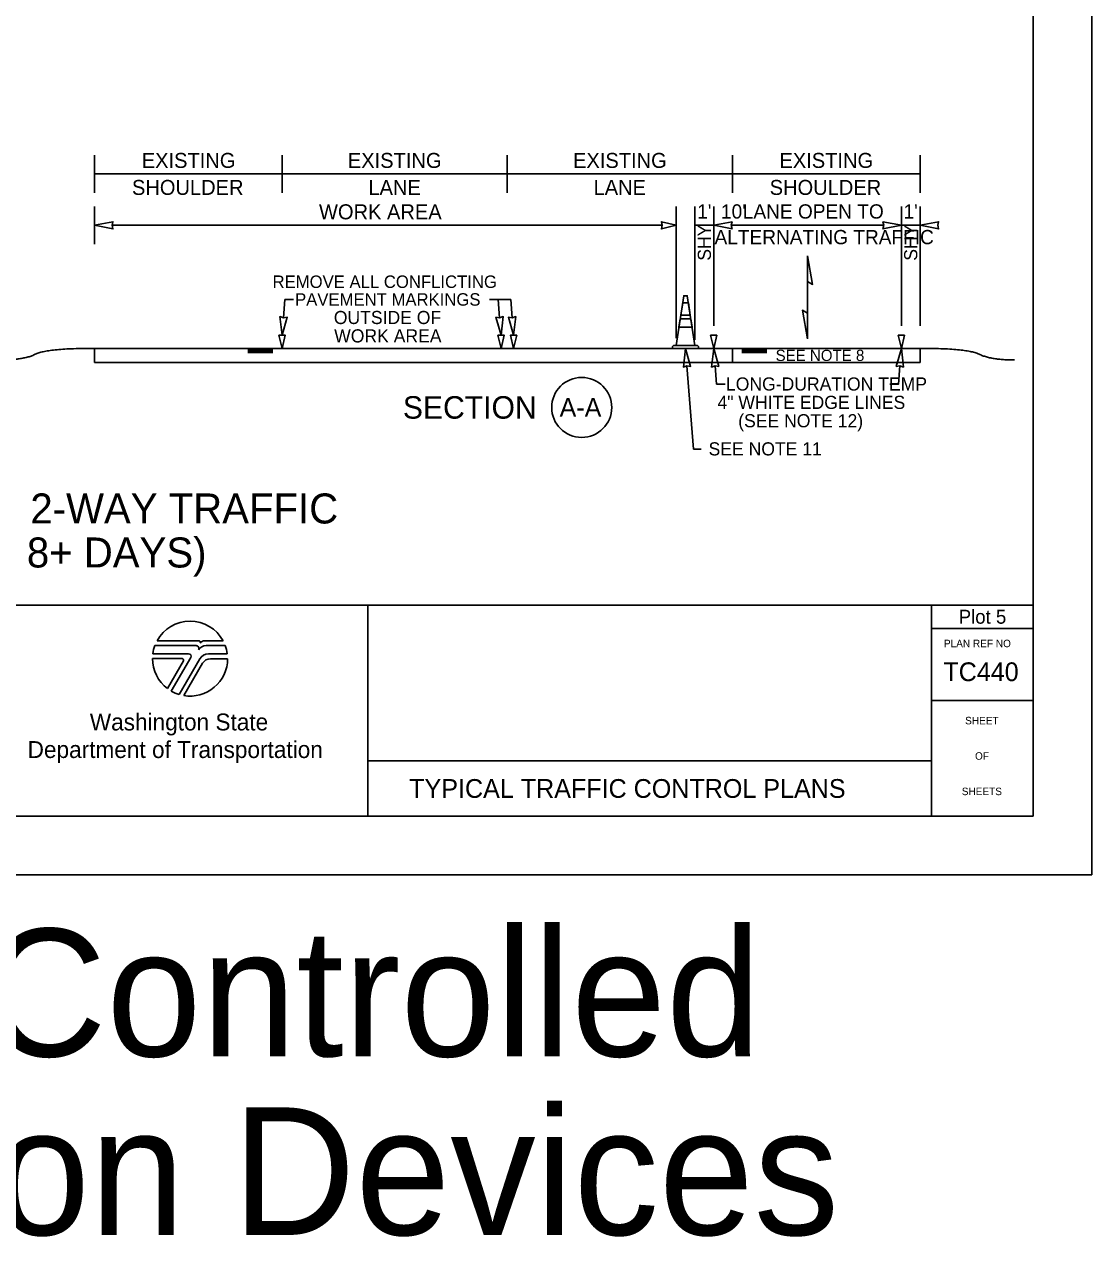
# Model space of a CAD drawing. Extents: x 99982 to 100176, y 99905 to 100011.
# Drawn here: x 100090.37 to 100096.06, y 99997.76 to 100004.22 of the extents above; entities that cross this region are included whole.
import ezdxf

# ---------------------------------------------------------------- set-up
doc = ezdxf.new("R2010")
doc.units = 0
for name, color, linetype in [('SH_DE_DetailHeading1Text', 7, 'Continuous'), ('SH_GI_PlotLimits', 7, 'Continuous'), ('SH_GI_SheetBorder', 7, 'Continuous'), ('SH_GI_SheetLocationText', 7, 'Continuous'), ('SH_GI_SheetTextInCells', 7, 'Continuous'), ('SH_GI_TitleBlockText', 7, 'Continuous'), ('SH_GI_WSDOTLogo', 7, 'Continuous'), ('TR_WZ_TrafficConeElev', 7, 'Continuous'), ('TR_WZ_WorkZoneDetails', 7, 'Continuous'), ('TR_WZ_WorkZoneTextCurrent', 7, 'Continuous')]:
    doc.layers.add(name, color=color, linetype=linetype)

msp = doc.modelspace()

# ---------------------------------------------------------------- linework, layer by layer
at = {"layer": 'SH_GI_PlotLimits'}
msp.add_lwpolyline([(100079.0625, 99999.6875), (100096.0625, 99999.6875), (100096.0625, 100010.6875), (100079.0625, 100010.6875)], close=True, dxfattribs=at)
at = {"layer": 'SH_GI_SheetBorder'}
for p, q in [((100095.75, 100010.375), (100095.75, 100000)), ((100080, 100001.1259), (100095.75, 100001.1259)), ((100092.2055, 100001.1259), (100092.2055, 100000)), ((100095.2079, 100001.1259), (100095.2079, 100000)), ((100095.2079, 100001.0008), (100095.75, 100001.0008)), ((100095.2079, 100000.6176), (100095.75, 100000.6176)), ((100092.2055, 100000.2955), (100095.2079, 100000.2955)), ((100080, 100000), (100095.75, 100000))]:
    msp.add_line(p, q, dxfattribs=at)
at = {"layer": 'SH_GI_WSDOTLogo'}
for p, q in [((100091.2894, 100000.9094), (100091.0697, 100000.9094)), ((100091.303, 100000.9354), (100091.0815, 100000.9354)), ((100091.433, 100000.9354), (100091.3351, 100000.9354)), ((100091.343, 100000.9094), (100091.3429, 100000.9094)), ((100091.4448, 100000.9094), (100091.343, 100000.9094)), ((100091.0572, 100000.84), (100091.2148, 100000.84)), ((100091.059, 100000.8661), (100091.2496, 100000.8661)), ((100091.261, 100000.8464), (100091.1567, 100000.6672)), ((100091.1989, 100000.6487), (100091.3089, 100000.839)), ((100091.3558, 100000.8661), (100091.4555, 100000.8661)), ((100091.3655, 100000.8394), (100091.4572, 100000.8394)), ((100091.222, 100000.8277), (100091.1364, 100000.6807)), ((100091.2244, 100000.6428), (100091.3242, 100000.8156))]:
    msp.add_line(p, q, dxfattribs=at)
for centre, radius, start, end in [((100091.2572, 100000.84), 0.2, 28.47865, 151.53204), ((100091.2572, 100000.84), 0.2, 159.69598, 172.50569), ((100091.2894, 100000.8946), 0.0148, 327.8418, 89.99855), ((100091.3429, 100000.861), 0.0484, 89.99529, 147.82376), ((100091.303, 100000.9263), 0.00903, 329.87418, 90.00328), ((100091.3352, 100000.9066), 0.0287, 90.00721, 148.16763), ((100091.2572, 100000.84), 0.2, 7.49431, 20.29406), ((100091.2572, 100000.84), 0.2, 179.99864, 232.84327), ((100091.2149, 100000.8318), 0.0082, 329.74356, 90), ((100091.2572, 100000.84), 0.2, 260.54554, 359.80857), ((100091.2497, 100000.853), 0.0131, 329.76834, 90), ((100091.3558, 100000.8119), 0.0542, 90, 149.99738), ((100091.3654, 100000.7918), 0.0476, 90, 150.05432), ((100091.2572, 100000.84), 0.2, 239.79292, 253.0448)]:
    msp.add_arc(centre, radius, start, end, dxfattribs=at)
at = {"layer": 'TR_WZ_TrafficConeElev'}
for p, q in [((100093.8828, 100002.7369), (100093.8728, 100002.6719)), ((100093.913, 100002.7369), (100093.8828, 100002.7369)), ((100093.923, 100002.6719), (100093.913, 100002.7369)), ((100093.8697, 100002.6519), (100093.8628, 100002.6069)), ((100093.926, 100002.6519), (100093.8697, 100002.6519)), ((100093.8728, 100002.6719), (100093.923, 100002.6719)), ((100093.9329, 100002.6069), (100093.926, 100002.6519)), ((100093.8628, 100002.6069), (100093.9329, 100002.6069)), ((100093.8335, 100002.5094), (100093.8285, 100002.5044)), ((100093.8285, 100002.5044), (100093.8285, 100002.4944)), ((100093.8285, 100002.4944), (100093.9673, 100002.4944)), ((100093.8479, 100002.5094), (100093.8335, 100002.5094)), ((100093.9673, 100002.5044), (100093.9623, 100002.5094)), ((100093.9673, 100002.4944), (100093.9673, 100002.5044))]:
    msp.add_line(p, q, dxfattribs=at)
msp.add_lwpolyline([(100093.8479, 100002.5094), (100093.9479, 100002.5094), (100093.9073, 100002.7744), (100093.8885, 100002.7744)], close=True, dxfattribs=at)
msp.add_lwpolyline([(100093.8479, 100002.5094), (100093.9479, 100002.5094), (100093.9073, 100002.7744), (100093.8885, 100002.7744)], close=True, dxfattribs=at)
msp.add_lwpolyline([(100093.9623, 100002.5094), (100093.9479, 100002.5094), (100093.8479, 100002.5094)], dxfattribs=at)
at = {"layer": 'TR_WZ_WorkZoneDetails'}
for p, q in [((100090.7479, 100003.3244), (100090.7479, 100003.5244)), ((100091.7479, 100003.3244), (100091.7479, 100003.5244)), ((100092.9479, 100003.3244), (100092.9479, 100003.5244)), ((100094.1479, 100003.3244), (100094.1479, 100003.5244)), ((100095.1479, 100003.3244), (100095.1479, 100003.5244)), ((100090.7479, 100003.4244), (100091.7479, 100003.4244)), ((100091.7479, 100003.4244), (100092.9479, 100003.4244)), ((100092.9479, 100003.4244), (100094.1479, 100003.4244)), ((100094.1479, 100003.4244), (100095.1479, 100003.4244)), ((100090.7479, 100003.0504), (100090.7479, 100003.2504)), ((100093.8479, 100002.5494), (100093.8479, 100003.2504)), ((100093.9479, 100002.5394), (100093.9479, 100003.2504)), ((100094.0479, 100002.6142), (100094.0479, 100003.2504)), ((100095.0479, 100002.6142), (100095.0479, 100003.2504)), ((100095.1479, 100002.6142), (100095.1479, 100003.2504)), ((100093.7729, 100003.1504), (100090.8416, 100003.1504)), ((100094.0479, 100003.1504), (100093.9479, 100003.1504)), ((100094.9542, 100003.1504), (100094.1416, 100003.1504)), ((100095.1479, 100003.1504), (100095.0479, 100003.1504)), ((100094.5479, 100002.8508), (100094.5479, 100002.682)), ((100094.5479, 100002.682), (100094.5479, 100002.8508)), ((100091.7553, 100002.6576), (100091.763, 100002.7552)), ((100091.8092, 100002.7552), (100091.763, 100002.7552)), ((100092.966, 100002.7552), (100092.8531, 100002.7552)), ((100092.9071, 100002.6576), (100092.8993, 100002.7552)), ((100092.9737, 100002.6576), (100092.966, 100002.7552)), ((100090.7479, 100002.4944), (100090.7479, 100002.4194)), ((100095.1479, 100002.4944), (100090.7479, 100002.4944)), ((100091.5649, 100002.4891), (100091.6979, 100002.4891)), ((100091.5649, 100002.4835), (100091.6979, 100002.4835)), ((100091.5649, 100002.4779), (100091.6979, 100002.4779)), ((100091.5649, 100002.4726), (100091.6979, 100002.4726)), ((100094.3309, 100002.4887), (100094.1979, 100002.4887)), ((100094.3309, 100002.4831), (100094.1979, 100002.4831)), ((100094.3309, 100002.4774), (100094.1979, 100002.4774)), ((100094.3309, 100002.4722), (100094.1979, 100002.4722)), ((100095.1479, 100002.4944), (100095.1479, 100002.4194)), ((100095.1479, 100002.4194), (100090.7479, 100002.4194)), ((100093.9053, 100002.4009), (100093.9406, 100001.9574)), ((100094.0553, 100002.4009), (100094.0631, 100002.3034)), ((100095.0404, 100002.4009), (100095.0327, 100002.3034)), ((100094.1092, 100002.3034), (100094.0631, 100002.3034)), ((100095.0327, 100002.3034), (100094.9865, 100002.3034)), ((100093.9806, 100001.9574), (100093.9406, 100001.9574))]:
    msp.add_line(p, q, dxfattribs=at)
for points in [[(100090.7479, 100003.1504), (100090.8461, 100003.1312), (100090.8416, 100003.1504), (100090.8461, 100003.1697)], [(100093.8479, 100003.1504), (100093.7693, 100003.1312), (100093.7729, 100003.1504), (100093.7693, 100003.1697)], [(100094.0479, 100003.1504), (100094.1462, 100003.1312), (100094.1416, 100003.1504), (100094.1462, 100003.1697)], [(100095.0479, 100003.1504), (100094.9496, 100003.1312), (100094.9542, 100003.1504), (100094.9496, 100003.1697)], [(100095.1479, 100003.1504), (100095.2462, 100003.1312), (100095.2416, 100003.1504), (100095.2462, 100003.1697)], [(100094.5479, 100002.9884), (100094.5749, 100002.8352), (100094.5479, 100002.8508)], [(100091.7478, 100002.5642), (100091.7748, 100002.6606), (100091.7552, 100002.6576), (100091.7363, 100002.6637)], [(100092.9145, 100002.5642), (100092.8875, 100002.6606), (100092.9071, 100002.6576), (100092.926, 100002.6637)], [(100092.9812, 100002.5642), (100092.9542, 100002.6606), (100092.9738, 100002.6576), (100092.9926, 100002.6637)], [(100094.5479, 100002.5444), (100094.5209, 100002.6976), (100094.5479, 100002.682)], [(100091.7479, 100002.4944), (100091.7312, 100002.5642), (100091.7645, 100002.5642)], [(100092.9145, 100002.4944), (100092.8978, 100002.5642), (100092.9312, 100002.5642)], [(100092.9812, 100002.4944), (100092.9645, 100002.5642), (100092.9978, 100002.5642)], [(100094.0479, 100002.4944), (100094.0312, 100002.5642), (100094.0645, 100002.5642)], [(100095.0479, 100002.4944), (100095.0312, 100002.5642), (100095.0645, 100002.5642)], [(100093.8979, 100002.4944), (100093.9248, 100002.3979), (100093.9053, 100002.4009), (100093.8864, 100002.3949)], [(100094.0479, 100002.4944), (100094.0748, 100002.3979), (100094.0553, 100002.4009), (100094.0364, 100002.3949)], [(100094.1479, 100002.4944), (100095.1479, 100002.4944), (100095.1479, 100002.4194), (100094.1479, 100002.4194)], [(100094.1479, 100002.4944), (100095.1479, 100002.4944), (100095.1479, 100002.4194), (100094.1479, 100002.4194)], [(100095.0479, 100002.4944), (100095.0209, 100002.3979), (100095.0405, 100002.4009), (100095.0593, 100002.3949)]]:
    msp.add_lwpolyline(points, close=True, dxfattribs=at)
for points in [[(100091.7645, 100002.5642), (100091.7312, 100002.5642), (100091.7479, 100002.4944), (100091.7645, 100002.5642)], [(100092.9312, 100002.5642), (100092.8978, 100002.5642), (100092.9145, 100002.4944), (100092.9312, 100002.5642)], [(100092.9978, 100002.5642), (100092.9645, 100002.5642), (100092.9812, 100002.4944), (100092.9978, 100002.5642)], [(100094.0645, 100002.5642), (100094.0312, 100002.5642), (100094.0479, 100002.4944), (100094.0645, 100002.5642)], [(100095.0645, 100002.5642), (100095.0312, 100002.5642), (100095.0479, 100002.4944), (100095.0645, 100002.5642)]]:
    msp.add_lwpolyline(points, dxfattribs=at)
msp.add_circle((100093.3444, 100002.1794), 0.16, dxfattribs=at)
for points in [[(100090.7479, 100002.4944), (100090.4967, 100002.4944), (100090.3712, 100002.4322), (100090.2457, 100002.4322)], [(100095.1479, 100002.4944), (100095.399, 100002.4945), (100095.5245, 100002.4324), (100095.65, 100002.4325)]]:
    msp.add_open_spline(points, degree=2, dxfattribs=at)

# ---------------------------------------------------------------- texts
at = {"layer": 'SH_DE_DetailHeading1Text'}
for s, p in [('ADVANCED TEMPORARY SIGNAL-CONTROLLED ALTERNATING 1-LANE, 2-WAY TRAFFIC', (100082.9401, 100001.5606)), ('25 WZSL + CHANNELIZING DEVICES (HIGHWAYS 40 MPH OR LESS, 8+ DAYS)', (100083.4264, 100001.3259))]:
    msp.add_text(s, height=0.16, rotation=360, dxfattribs=at).set_placement(p)
at = {"layer": 'SH_GI_SheetBorder'}
msp.add_text('PLAN REF NO', height=0.040032, dxfattribs=at).set_placement((100095.2747, 100000.9008))
at = {"layer": 'SH_GI_SheetLocationText'}
for s, height, p in [('Plot 5', 0.07425, (100095.3533, 100001.0262)), (' Temp Signal-Controlled', 0.68, (100084.4951, 99998.7191)), ('Alt Traffic w/ Channelization Devices', 0.68, (100079.9592, 99997.7671))]:
    msp.add_text(s, height=height, dxfattribs=at).set_placement(p)
at = {"layer": 'SH_GI_SheetTextInCells'}
for s, height, p in [('Washington State', 0.090072, (100090.7229, 100000.4571)), ('SHEET', 0.04003, (100095.3877, 100000.4896)), ('Department of Transportation', 0.090072, (100090.3916, 100000.3101)), ('OF', 0.04003, (100095.4406, 100000.3008)), ('SHEETS', 0.04003, (100095.3698, 100000.112))]:
    msp.add_text(s, height=height, dxfattribs=at).set_placement(p)
at = {"layer": 'SH_GI_TitleBlockText'}
for s, p in [('TC440', (100095.2718, 100000.72)), ('TYPICAL TRAFFIC CONTROL PLANS', (100092.4251, 100000.0977))]:
    msp.add_text(s, height=0.1, dxfattribs=at).set_placement(p)
at = {"layer": 'TR_WZ_WorkZoneDetails'}
for s, height, rotation, p in [('EXISTING', 0.08, 360, (100090.9996, 100003.4564)), ('EXISTING', 0.08, 360, (100092.0981, 100003.4564)), ('EXISTING', 0.08, 360, (100093.2981, 100003.4564)), ('EXISTING', 0.08, 360, (100094.3981, 100003.4564)), ('SHOULDER', 0.08, 360, (100090.9476, 100003.3124)), ('LANE', 0.08, 360, (100092.2075, 100003.3124)), ('LANE', 0.08, 360, (100093.4075, 100003.3124)), ('SHOULDER', 0.08, 360, (100094.3461, 100003.3124)), ('SHY', 0.07, 90, (100094.0329, 100002.9617)), ('SHY', 0.07, 90, (100095.1329, 100002.9617)), ('SECTION', 0.12, 360, (100092.3913, 100002.1194)), ('A-A', 0.1, 360, (100093.2265, 100002.1294))]:
    msp.add_text(s, height=height, rotation=rotation, dxfattribs=at).set_placement(p)
for s, height, p in [('WORK AREA', 0.08, (100091.9443, 100003.1824)), ("1'", 0.076, (100093.9599, 100003.1864)), ("10'", 0.076, (100094.0867, 100003.1864)), (' LANE OPEN TO', 0.076, (100094.1748, 100003.1864)), ("1'", 0.076, (100095.0595, 100003.1864)), ('ALTERNATING TRAFFIC', 0.076, (100094.0522, 100003.0496))]:
    msp.add_text(s, height=height, dxfattribs=at).set_placement(p)
at = {"layer": 'TR_WZ_WorkZoneTextCurrent'}
for s, height, p in [('REMOVE ALL CONFLICTING', 0.0665, (100091.6969, 100002.8164)), ('PAVEMENT MARKINGS', 0.0665, (100091.8168, 100002.7219)), ('OUTSIDE OF', 0.07, (100092.0233, 100002.6239)), ('WORK AREA', 0.07, (100092.0253, 100002.5259)), ('SEE NOTE 8', 0.06, (100094.3778, 100002.4269)), ('LONG-DURATION TEMP', 0.07, (100094.1132, 100002.2694)), ('4" WHITE EDGE LINES', 0.07, (100094.068, 100002.1714)), ('(SEE NOTE 12)', 0.07, (100094.1784, 100002.0734)), ('SEE NOTE 11', 0.07, (100094.0206, 100001.9234))]:
    msp.add_text(s, height=height, dxfattribs=at).set_placement(p)

doc.saveas('drawing.dxf')
